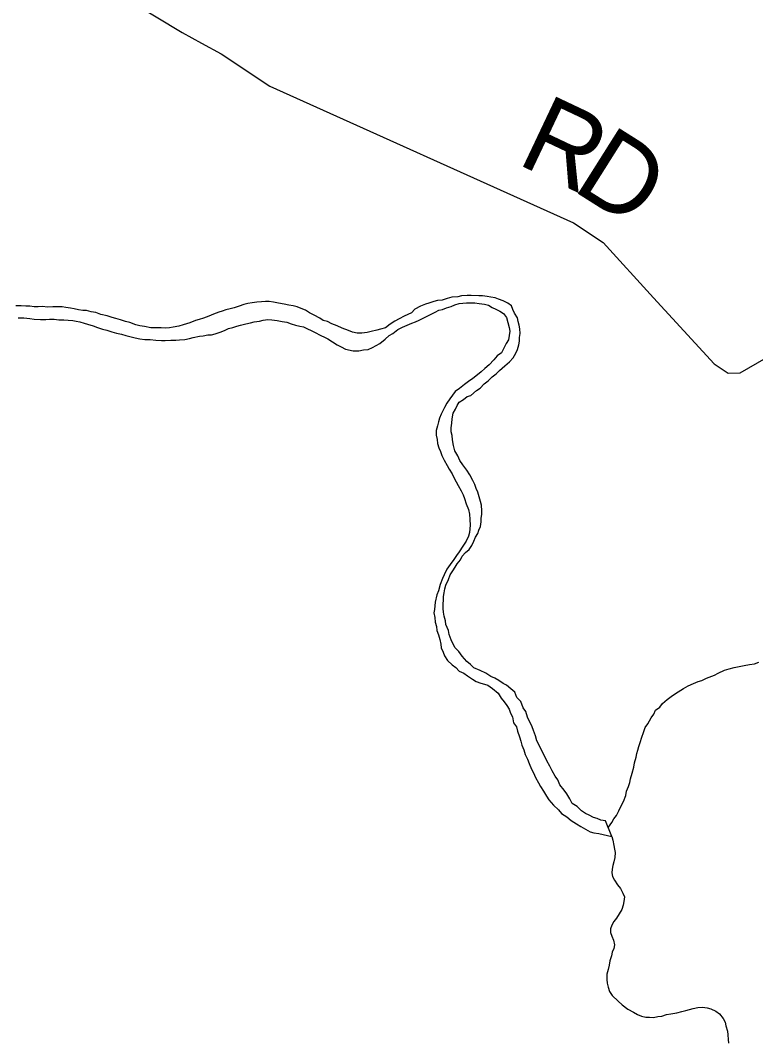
# Model space of a CAD drawing. Extents: x 1310247 to 1664935, y 284496 to 704931.
# Drawn here: x 1524819 to 1527666, y 478494 to 482450 of the extents above; entities that cross this region are included whole.
import ezdxf

# ---------------------------------------------------------------- set-up
doc = ezdxf.new("R2010")
doc.units = 0
for name, color, linetype in [('GM_X_County_Subdivision_Text', 7, 'Continuous'), ('GM_X_Minor_River_Text', 7, 'Continuous'), ('GM_X_Township_Subdivision', 7, 'Continuous')]:
    doc.layers.add(name, color=color, linetype=linetype)

msp = doc.modelspace()

# ---------------------------------------------------------------- linework, layer by layer
at = {"layer": 'GM_X_County_Subdivision_Text'}
msp.add_lwpolyline([(1523736.8, 484652.2), (1524459, 483445.9), (1524657.2, 483142), (1524714, 483048.9), (1524840.4, 482910.5), (1525250.1, 482521.1), (1525445.1, 482403.8), (1525520.8, 482362.5), (1525596.5, 482321.2), (1525785.4, 482195.9), (1526960.3, 481666.3), (1527075.6, 481590.3), (1527271.1, 481376.7), (1527506.2, 481120.4), (1527559.8, 481085.4), (1527606.1, 481086.7), (1529672.3, 482277.8)], dxfattribs=at)
at = {"layer": 'GM_X_Minor_River_Text'}
for points in [[(1526688.8, 481364.3), (1526670.9, 481370.8), (1526657, 481377.1), (1526641, 481379.5), (1526627, 481381.8), (1526609, 481384.3), (1526594.9, 481384.6), (1526564.8, 481385.3), (1526548.7, 481385.7), (1526526.6, 481384.3), (1526512.5, 481380.6), (1526490.3, 481379.1), (1526472.1, 481373.5), (1526451.9, 481368), (1526433.8, 481366.4), (1526419.6, 481362.8), (1526401.3, 481355.2), (1526387.2, 481351.5), (1526368.9, 481343.9), (1526346.5, 481332.4), (1526334.1, 481318.7), (1526305.7, 481305.3), (1526285.3, 481295.8), (1526269, 481286.1), (1526250.7, 481274.5), (1526232.3, 481260.9), (1526214, 481255.4), (1526199.9, 481251.7), (1526177.6, 481246.2), (1526161.5, 481242.6), (1526141.3, 481239.1), (1526123.2, 481239.5), (1526105.3, 481243.9), (1526089.4, 481250.3), (1526065.5, 481258.9), (1526045.6, 481267.5), (1526025.7, 481276), (1526007.8, 481284.4), (1525991.9, 481288.8), (1525978, 481297.2), (1525956.2, 481309.7), (1525938.4, 481318.2), (1525922.6, 481328.6), (1525906.6, 481335), (1525890.7, 481341.4), (1525874.8, 481345.8), (1525858.8, 481348.2), (1525840.8, 481352.6), (1525818.8, 481355.2), (1525798.8, 481359.7), (1525782.8, 481362.1), (1525768.7, 481362.4), (1525752.6, 481360.8), (1525734.5, 481359.2), (1525716.4, 481357.6), (1525700.2, 481354), (1525684, 481350.4), (1525665.8, 481344.8), (1525647.5, 481337.2), (1525631.4, 481333.6), (1525615.2, 481330), (1525601, 481324.3), (1525586.9, 481320.6), (1525566.6, 481313.1), (1525548.3, 481305.5), (1525528, 481298), (1525511.8, 481292.4), (1525497.7, 481288.7), (1525475.3, 481279.2), (1525449, 481271.8), (1525432.8, 481266.2), (1525410.6, 481262.7), (1525396.5, 481261), (1525382.4, 481259.3), (1525364.4, 481259.8), (1525342.3, 481260.3), (1525324.2, 481260.8), (1525300.2, 481265.3), (1525282.2, 481267.8), (1525266.2, 481272.2), (1525242.3, 481280.8), (1525226.4, 481285.2), (1525206.5, 481291.7), (1525188.5, 481296.1), (1525174.5, 481300.5), (1525154.6, 481307), (1525130.6, 481311.6), (1525110.7, 481320.1), (1525092.7, 481322.5), (1525074.8, 481327), (1525060.7, 481327.3), (1525044.7, 481329.7), (1525026.7, 481334.1), (1525012.7, 481336.5), (1524994.7, 481338.9), (1524980.7, 481341.3), (1524960.6, 481341.8), (1524944.6, 481342.1), (1524924.4, 481340.6), (1524904.4, 481343.1), (1524888.3, 481341.5)], [(1524888.3, 481341.5), (1524872.2, 481341.9), (1524856.2, 481344.3), (1524840.1, 481344.7), (1524822.1, 481345.1), (1524802, 481345.6)], [(1524873, 481293.7), (1524897.1, 481293.1), (1524917.2, 481292.6), (1524931.3, 481294.3), (1524949.4, 481293.9), (1524967.4, 481291.4), (1524987.5, 481291), (1525003.5, 481290.6), (1525021.5, 481288.1), (1525035.6, 481285.8), (1525049.6, 481283.4), (1525065.5, 481279), (1525079.5, 481274.7), (1525101.4, 481268.1), (1525117.3, 481261.7), (1525137.3, 481255.2), (1525153.2, 481250.8), (1525173.1, 481244.3), (1525191.1, 481239.9), (1525211.1, 481235.4), (1525227.1, 481231), (1525243, 481226.6), (1525263, 481222.1), (1525281, 481217.7), (1525301, 481215.2), (1525321.1, 481214.7), (1525343.1, 481212.1), (1525365.2, 481211.6), (1525379.2, 481211.3), (1525401.4, 481212.8), (1525421.4, 481212.3), (1525435.6, 481213.9), (1525455.7, 481215.5), (1525473.9, 481219), (1525488, 481222.7), (1525512.2, 481228.1), (1525526.4, 481229.8), (1525544.5, 481233.4), (1525558.6, 481233), (1525572.7, 481236.7), (1525593, 481244.2), (1525609.2, 481249.9), (1525625.5, 481257.5), (1525641.6, 481261.1), (1525657.8, 481266.8), (1525672, 481270.4), (1525692.2, 481276), (1525710.4, 481279.5), (1525724.6, 481283.2), (1525744.7, 481286.7), (1525758.9, 481290.4), (1525777, 481292), (1525793.1, 481291.6), (1525813.1, 481289.1), (1525833.1, 481284.6), (1525851.1, 481282.2), (1525867, 481275.8), (1525885, 481271.3), (1525900.9, 481266.9), (1525914.9, 481264.6), (1525930.8, 481256.2), (1525944.7, 481249.8), (1525958.6, 481243.5), (1525982.4, 481230.8), (1525996.3, 481224.5), (1526010.2, 481218.1), (1526028, 481205.7), (1526045.8, 481195.2), (1526061.7, 481186.8), (1526077.5, 481178.4), (1526107.5, 481171.6), (1526129.6, 481171.1), (1526147.7, 481174.7), (1526165.9, 481176.3), (1526182.1, 481183.9), (1526210.6, 481199.3), (1526231.2, 481216.8), (1526247.6, 481230.5), (1526261.8, 481238.2), (1526280.3, 481253.8), (1526298.6, 481263.4), (1526316.9, 481270.9), (1526335.2, 481278.5), (1526349.3, 481284.2), (1526363.5, 481289.9), (1526381.9, 481299.5), (1526402.2, 481309), (1526424.6, 481320.5), (1526438.8, 481328.2), (1526453, 481331.9), (1526469.2, 481337.5), (1526487.4, 481343.1), (1526501.6, 481348.8), (1526517.8, 481354.4), (1526531.9, 481356), (1526546, 481357.7), (1526560.1, 481357.4), (1526578.2, 481356.9), (1526596.2, 481354.5), (1526616.2, 481352), (1526632.2, 481347.6)], [(1526632.2, 481347.6), (1526646, 481339.2), (1526659.9, 481332.9), (1526675.8, 481324.5), (1526689.7, 481316.1), (1526701.3, 481299.8), (1526706.9, 481281.6), (1526712.4, 481261.4), (1526714.1, 481247.3), (1526711.6, 481231.3), (1526709.2, 481213.3), (1526700.8, 481199.5), (1526690.3, 481179.7), (1526681.8, 481163.8), (1526665.5, 481152.2), (1526653, 481136.4), (1526634.5, 481116.8), (1526618.1, 481103.1), (1526603.7, 481089.5), (1526589.3, 481077.8), (1526570.9, 481064.2), (1526554.5, 481052.5), (1526538.2, 481040.9), (1526519.7, 481025.3), (1526503.3, 481013.6), (1526493, 480999.8), (1526482.6, 480986), (1526470.1, 480968.3), (1526461.6, 480952.4), (1526449, 480926.6), (1526442.5, 480910.8), (1526438.2, 480896.8), (1526433.7, 480880.9), (1526429.3, 480862.9), (1526428.8, 480844.9), (1526432.5, 480828.7), (1526434.1, 480812.6), (1526439.7, 480796.5), (1526445.4, 480782.3), (1526451, 480766.1), (1526460.6, 480747.8), (1526472.1, 480727.5), (1526479.8, 480713.2), (1526491.4, 480694.9), (1526497.1, 480680.7), (1526506.7, 480664.4), (1526514.4, 480650.2), (1526526, 480629.8), (1526533.6, 480613.6), (1526539.3, 480599.4), (1526544.8, 480579.2), (1526554.3, 480556.9), (1526557.8, 480538.8), (1526559.3, 480518.7), (1526560.8, 480496.6), (1526558.1, 480468.5), (1526553.7, 480454.6), (1526545.2, 480434.8), (1526532.7, 480415), (1526518.1, 480393.3), (1526507.7, 480379.5), (1526497.2, 480363.7), (1526482.7, 480344), (1526470.2, 480326.2), (1526459.6, 480304.4), (1526453.2, 480290.5), (1526444.6, 480266.6), (1526438, 480242.7), (1526431.6, 480226.8), (1526424.8, 480198.9), (1526424.5, 480184.8), (1526422.1, 480170.8), (1526419.8, 480156.9), (1526423.3, 480138.7), (1526424.9, 480120.6), (1526430.5, 480104.4), (1526432.1, 480088.3), (1526437.8, 480072.1), (1526443.3, 480054), (1526446.9, 480035.8), (1526448.6, 480021.7), (1526456.2, 480005.5), (1526461.9, 479991.3), (1526473.5, 479973), (1526491.1, 479956.5), (1526504.9, 479946.1), (1526518.6, 479931.8), (1526536.5, 479923.3), (1526550.3, 479912.9), (1526570.1, 479900.4), (1526584, 479892), (1526601.9, 479885.6), (1526615.8, 479881.2), (1526629.8, 479876.9), (1526647.5, 479864.4), (1526669.2, 479845.9), (1526680.8, 479827.5), (1526692.5, 479813.2), (1526702.2, 479798.9), (1526711.9, 479784.6), (1526717.5, 479768.4)], [(1526733.6, 479850.3), (1526717.8, 479862.8), (1526702.1, 479877.2), (1526688.2, 479883.5), (1526672.4, 479895.9), (1526656.6, 479904.3), (1526640.7, 479910.8), (1526620.9, 479923.3), (1526599, 479933.8), (1526575.2, 479944.4), (1526561.5, 479956.8), (1526547.7, 479969.2), (1526530.1, 479989.7), (1526516.5, 480008), (1526502.8, 480022.4), (1526493.2, 480038.7), (1526487.5, 480052.9), (1526480, 480073.1), (1526476.4, 480089.3), (1526466.9, 480111.6), (1526465.2, 480125.7), (1526459.6, 480143.9), (1526458, 480160), (1526456.4, 480174), (1526456.8, 480192.1), (1526457.2, 480206.1), (1526457.5, 480220.1), (1526459.9, 480234.1), (1526462.3, 480250.1), (1526466.6, 480264.1), (1526477.2, 480285.9), (1526483.7, 480303.8), (1526494.1, 480319.6), (1526502.5, 480333.4), (1526510.9, 480347.3), (1526523.3, 480363), (1526529.7, 480376.9), (1526542.1, 480390.7), (1526556.5, 480402.4), (1526566.9, 480418.2), (1526575.3, 480434), (1526581.7, 480449.9), (1526590.1, 480463.8), (1526594.5, 480477.7), (1526600.9, 480491.6), (1526603.3, 480509.6), (1526603.7, 480523.6), (1526606, 480537.6), (1526606.4, 480551.7), (1526604.9, 480573.8), (1526601.2, 480587.9), (1526595.7, 480606.1), (1526590.1, 480624.3), (1526584.4, 480638.5), (1526578.8, 480654.6), (1526571.1, 480668.9), (1526559.6, 480691.2), (1526548, 480709.6), (1526532.5, 480730), (1526520.8, 480746.3), (1526513.2, 480764.6), (1526501.7, 480784.9), (1526496.1, 480805.1), (1526492.7, 480827.3), (1526491.1, 480843.4), (1526487.4, 480857.5), (1526487.8, 480873.5), (1526490.3, 480891.5), (1526490.7, 480907.6), (1526495.2, 480929.5), (1526503.7, 480945.4), (1526510, 480959.3), (1526518.4, 480973.1), (1526534.7, 480982.8), (1526549.1, 480994.5), (1526563.2, 480998.1), (1526585.8, 481017.7), (1526600.1, 481027.3), (1526614.6, 481043), (1526630.9, 481054.7), (1526645.4, 481070.4), (1526661.7, 481082), (1526674.1, 481095.8), (1526694.7, 481113.3), (1526713.1, 481129), (1526727.6, 481144.7), (1526738.1, 481162.5), (1526744.4, 481176.4), (1526748.9, 481194.3), (1526751.3, 481208.3), (1526751.6, 481222.3), (1526754, 481238.3), (1526752.5, 481256.4), (1526750.8, 481270.5), (1526747.1, 481284.6), (1526743.5, 481298.8), (1526731.9, 481317.1), (1526726.2, 481331.3), (1526720.5, 481345.5), (1526706.7, 481355.8), (1526688.8, 481364.3)], [(1524810.9, 481299.2), (1524833, 481298.7), (1524855, 481296.1), (1524873, 481293.7)], [(1527096.3, 479327.9), (1527108.8, 479345.7), (1527117.1, 479359.5), (1527127.5, 479373.3), (1527136, 479391.2), (1527142.4, 479405), (1527155, 479426.8), (1527163.6, 479450.7), (1527166, 479466.7), (1527174.5, 479484.5), (1527178.9, 479500.5), (1527181.3, 479514.5), (1527187.8, 479536.4), (1527194.4, 479560.3), (1527196.9, 479576.3), (1527203.4, 479598.2), (1527205.8, 479612.2), (1527210.1, 479626.1), (1527214.5, 479640.1), (1527218.9, 479656), (1527225.4, 479675.9), (1527231.9, 479693.8), (1527238.4, 479713.8), (1527248.8, 479727.5), (1527261.5, 479751.3), (1527271.9, 479765.1), (1527278.3, 479781), (1527294.6, 479792.6), (1527305, 479806.5), (1527323.5, 479822), (1527344, 479837.6), (1527366.4, 479851.1), (1527386.8, 479864.7), (1527405.2, 479874.3), (1527425.5, 479883.8), (1527443.7, 479891.4), (1527457.9, 479895.1), (1527476.2, 479904.6), (1527506.6, 479916), (1527520.9, 479923.6), (1527545.3, 479935.1), (1527563.5, 479940.7), (1527583.7, 479946.2), (1527601.9, 479949.8), (1527622.1, 479953.3), (1527642.3, 479956.8), (1527662.4, 479960.3), (1527678.6, 479966)], [(1527109.4, 479291.5), (1527084.8, 479352.3), (1527066.8, 479354.7), (1527052.9, 479361.1), (1527038.9, 479365.4), (1527021.1, 479373.9), (1527007.2, 479380.2), (1526991.4, 479390.6), (1526975.7, 479407.1), (1526955.9, 479419.6), (1526946.3, 479437.9), (1526934.7, 479456.2), (1526925, 479470.5), (1526907.5, 479491), (1526899.9, 479511.2), (1526890.2, 479525.5), (1526878.7, 479545.8), (1526869.1, 479564.1), (1526857.5, 479584.5), (1526849.9, 479600.7), (1526838.4, 479623.1), (1526827, 479647.4), (1526819.3, 479661.6), (1526813.8, 479681.8), (1526806.2, 479702.1), (1526800.6, 479716.3), (1526783.4, 479752.8), (1526775.9, 479775.1), (1526766.2, 479789.3), (1526756.8, 479813.6), (1526741.1, 479830.1), (1526733.6, 479850.3)], [(1526717.5, 479768.4), (1526725.2, 479754.2), (1526728.6, 479732.1), (1526740.3, 479715.7), (1526743.9, 479699.6), (1526751.4, 479677.3), (1526757, 479661.1), (1526760.6, 479645), (1526768.2, 479626.8), (1526773.8, 479608.6), (1526783.4, 479590.3), (1526789, 479574.1), (1526798.5, 479551.8), (1526806.2, 479537.6), (1526813.7, 479519.3), (1526825.3, 479499), (1526833, 479484.8), (1526844.6, 479466.4), (1526856.2, 479448.1), (1526865.9, 479433.8), (1526883.4, 479413.3), (1526903.1, 479394.8), (1526914.8, 479380.5), (1526934.5, 479367.9), (1526952.3, 479353.5), (1526972, 479340.9), (1526989.8, 479330.5), (1527007.7, 479320), (1527025.5, 479309.5), (1527039.4, 479305.2), (1527059.5, 479302.7), (1527109.4, 479291.5)], [(1527109.4, 479291.5), (1527113.1, 479277.3), (1527116.6, 479257.2), (1527120.3, 479243.1), (1527121.9, 479229), (1527121.5, 479210.9), (1527117, 479193), (1527112.6, 479179), (1527110.3, 479165), (1527109.9, 479151), (1527111.6, 479136.9), (1527119.3, 479122.7), (1527130.9, 479104.4), (1527142.6, 479090), (1527152.2, 479071.7), (1527157.8, 479057.5), (1527155.4, 479039.5), (1527153, 479025.6), (1527148.6, 479009.6), (1527138.1, 478991.8), (1527127.7, 478976), (1527117.3, 478962.2), (1527108.9, 478948.4), (1527104.6, 478934.4), (1527104.2, 478920.4), (1527109.9, 478906.2), (1527115.5, 478890), (1527119.1, 478871.9), (1527116.7, 478857.9), (1527110.3, 478844), (1527108, 478830), (1527101.5, 478810.1), (1527099, 478794.1), (1527094.6, 478776.2), (1527090.1, 478758.2), (1527089.6, 478738.2), (1527091.3, 478724.1), (1527094.9, 478707.9), (1527100.5, 478691.8), (1527110.2, 478675.5), (1527133.8, 478654.8), (1527149.5, 478640.4), (1527171.2, 478623.8), (1527192.9, 478611.3), (1527208.8, 478602.9), (1527224.7, 478596.5), (1527240.7, 478592.1), (1527254.7, 478591.7), (1527270.8, 478591.3), (1527286.9, 478595), (1527303.1, 478596.6), (1527321.3, 478602.1), (1527337.4, 478605.8), (1527361.6, 478609.2), (1527379.9, 478614.8), (1527396, 478618.4), (1527410.2, 478622.1), (1527424.3, 478625.8), (1527442.5, 478629.3), (1527460.6, 478630.9), (1527478.6, 478628.5), (1527492.6, 478624.1), (1527512.5, 478615.6), (1527526.3, 478605.2), (1527539.9, 478586.8), (1527547.6, 478572.6), (1527551.2, 478558.5), (1527556.7, 478538.3), (1527558.4, 478524.2), (1527560, 478506.1), (1527561.6, 478492)]]:
    msp.add_lwpolyline(points, dxfattribs=at)

# ---------------------------------------------------------------- texts
at = {"layer": 'GM_X_Township_Subdivision'}
for s, rotation, p in [('R', 334.6639, (1526735.7, 481897.9)), ('D', 327.7448, (1526950, 481797))]:
    msp.add_text(s, height=300, rotation=rotation, dxfattribs=at).set_placement(p)

doc.saveas('drawing.dxf')
